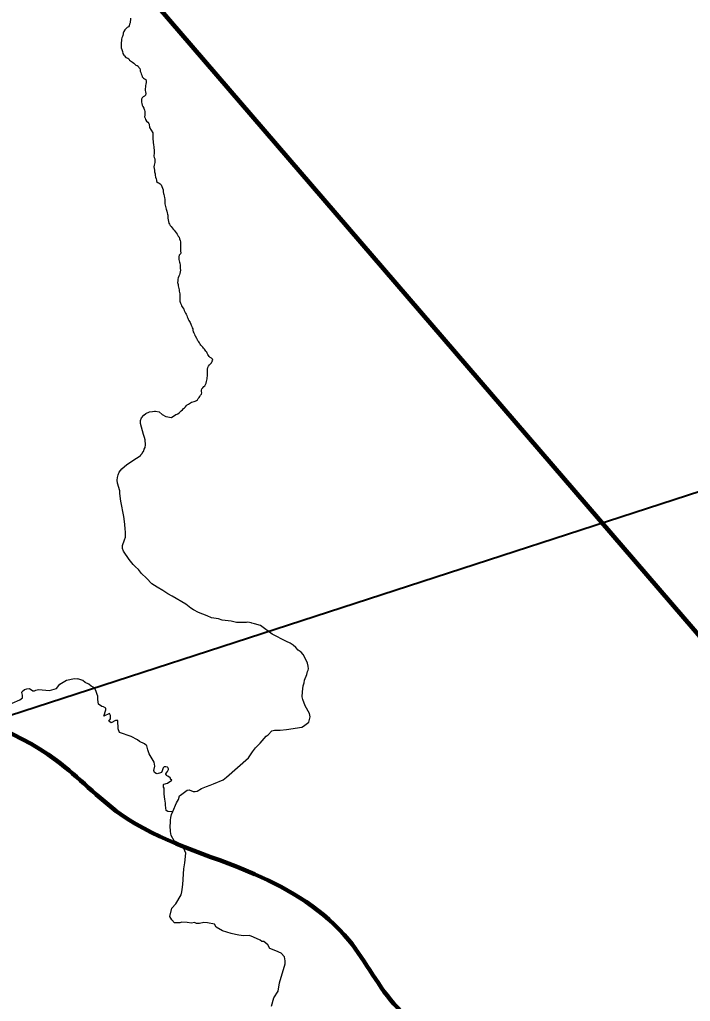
# Model space of a CAD drawing. Extents: x -1643653 to 4543381, y 1624270 to 13878484.
# Drawn here: x 650565 to 656154, y 8976936 to 8985110 of the extents above; entities that cross this region are included whole.
import ezdxf

# ---------------------------------------------------------------- set-up
doc = ezdxf.new("R2010")
doc.units = 0
doc.header["$LTSCALE"] = 200
for name, color, linetype, lineweight in [('12', 7, 'Continuous', 25), ('24', 7, 'Continuous', 25), ('26', 7, 'Continuous', 106), ('28', 7, 'Continuous', 53), ('60', 7, 'Continuous', 13), ('9', 7, 'Continuous', 90)]:
    doc.layers.add(name, color=color, linetype=linetype, lineweight=lineweight)

msp = doc.modelspace()

# ---------------------------------------------------------------- linework, layer by layer
at = {"layer": '12', "lineweight": 40}
msp.add_line((636526.5, 8974783.6), (662912, 8983353), dxfattribs=at)
at = {"layer": '24'}
for points in [[(651487.7, 8985121.6), (651487.9, 8985108.4), (651486.4, 8985094.7), (651485.1, 8985084.1), (651481.3, 8985073.1), (651478.1, 8985059.9), (651472.7, 8985049.8), (651461.3, 8985044.2), (651450.2, 8985033.6), (651442.7, 8985025.7), (651432.7, 8985010.9), (651428.1, 8984998.6), (651428.6, 8984991.5), (651424, 8984979.6), (651421, 8984969.8), (651416.9, 8984959.5), (651413.5, 8984947.4), (651412.7, 8984936.9), (651412.2, 8984916.4), (651412.2, 8984904.5), (651411.3, 8984887.6), (651410.9, 8984874.7), (651415.8, 8984862.3), (651421.1, 8984845.3), (651426.1, 8984827.7), (651433, 8984815.6), (651439.9, 8984808), (651450.7, 8984795.9), (651465.3, 8984790.5), (651474.5, 8984782.9), (651480.7, 8984774.2), (651489.5, 8984766.9), (651504.2, 8984755.6), (651515.4, 8984746.9), (651523.5, 8984738.8), (651532.2, 8984732), (651544.4, 8984729.2), (651552, 8984722.1), (651558.3, 8984713.1), (651566.2, 8984703.7), (651568.7, 8984693.3), (651569.5, 8984681.6), (651574.1, 8984669.1), (651576.8, 8984659), (651582.3, 8984648.2), (651587.1, 8984634.6), (651596.7, 8984624.1), (651605.6, 8984618.2), (651616.8, 8984610.6), (651619.5, 8984598.3), (651618.1, 8984588.3), (651616.1, 8984573.3), (651614.8, 8984561.5), (651614.1, 8984550.8), (651610.4, 8984533.2), (651610.6, 8984521.6), (651613.4, 8984508.2), (651616.6, 8984496.2), (651614.2, 8984480.8), (651604.8, 8984472.6), (651593.8, 8984466.5), (651585.5, 8984459.1)], [(651585.5, 8984459.1), (651581.5, 8984447.6), (651580.6, 8984437.6), (651580.5, 8984424.4), (651583, 8984413.5), (651587.1, 8984399.5), (651591.8, 8984387.1), (651599.6, 8984374.2), (651606.2, 8984356.2), (651608.8, 8984344.3), (651609.1, 8984329.2), (651607.6, 8984314.1), (651606.1, 8984300.6), (651611.2, 8984291), (651614.4, 8984277.8), (651622.5, 8984265.6), (651633.7, 8984255.8), (651642, 8984246.4), (651644.1, 8984239.6), (651647, 8984211.9), (651675.3, 8984169.1), (651675, 8984122.9)], [(651675, 8984122.9), (651674.9, 8984119), (651681.1, 8984066.2), (651682.7, 8984054.5), (651682.8, 8984039.2), (651684.6, 8984027.1), (651685.1, 8984016.3), (651684.9, 8984005), (651684.7, 8983993.7), (651683.8, 8983982.8), (651683, 8983972.7), (651685.8, 8983961.3), (651690.5, 8983951.4), (651691.6, 8983936.7), (651691.3, 8983919.7), (651689, 8983908.7), (651686, 8983898.1), (651683.6, 8983884), (651685.1, 8983872.1), (651688.3, 8983856.2), (651689.7, 8983842.3), (651692.8, 8983827.4), (651694.6, 8983816.1), (651696.2, 8983798.7), (651701.7, 8983785.1), (651705.9, 8983772.6), (651706.1, 8983762), (651716.8, 8983753.1), (651727.3, 8983749), (651736.5, 8983742.6), (651744.6, 8983733.6), (651750.1, 8983721.3), (651755.9, 8983706.2), (651760, 8983691.9), (651761.3, 8983677.7), (651763.1, 8983664), (651765.2, 8983653.5), (651769.6, 8983642.5), (651773.1, 8983626.6), (651775.2, 8983616.6), (651775.3, 8983606.1), (651774.8, 8983595.2), (651774.9, 8983577.9), (651776.8, 8983565.1), (651780.2, 8983553.7), (651786, 8983531.3), (651790.6, 8983515.6), (651794.2, 8983501.5), (651797.3, 8983491.8), (651798.8, 8983481.5), (651798.6, 8983467.5), (651798.6, 8983456.5), (651803.3, 8983442.4), (651804.7, 8983430.6), (651807.4, 8983416.6), (651812.4, 8983407.8), (651819.8, 8983397.1), (651828.6, 8983387.4), (651837.2, 8983376.7), (651845.5, 8983365.8), (651852.4, 8983357.2), (651861.9, 8983345), (651868.8, 8983335.4), (651878.1, 8983323.1), (651885.9, 8983308.8), (651892.9, 8983298), (651897.6, 8983285.5), (651903.3, 8983270.7), (651905.2, 8983259.3), (651905.4, 8983249), (651904.2, 8983235.5), (651904, 8983223.7), (651904.2, 8983207.1), (651904.6, 8983193.2), (651905.9, 8983181.5), (651906.8, 8983169.5), (651905.3, 8983159.1), (651895.4, 8983149.9), (651891, 8983136), (651891.2, 8983124.4), (651892.2, 8983113.8), (651894.8, 8983101.5), (651896.5, 8983091.6), (651900, 8983081.5), (651903.1, 8983067), (651902.9, 8983051.4), (651903.3, 8983038.5), (651904.4, 8983025.1), (651903.3, 8983009.9), (651899.4, 8982996.1), (651895.8, 8982984.6), (651891, 8982973.1), (651886.4, 8982960.1), (651884, 8982948.4), (651881.9, 8982935.9), (651881, 8982921.8), (651884.5, 8982905.2), (651886.5, 8982895.1), (651888.2, 8982883.3), (651892.6, 8982870.5), (651893.8, 8982859.8)], [(651893.8, 8982859.8), (651895.4, 8982848.8), (651897.2, 8982837.8), (651900.4, 8982826), (651900.5, 8982814.5), (651900.4, 8982803.4), (651900.1, 8982788.5), (651900, 8982777.2), (651899.9, 8982764.9), (651901.5, 8982757.9), (651905.5, 8982748.4), (651910, 8982739.1), (651914.8, 8982728.7), (651919.9, 8982719), (651925.5, 8982709.9), (651932, 8982699.1), (651937, 8982687.8), (651942.5, 8982677.3), (651947.3, 8982666.7), (651952.5, 8982657.6), (651957.9, 8982645.6), (651962, 8982635.7), (651965.9, 8982626.1), (651970.3, 8982615.5), (651975.2, 8982606.5), (651981.4, 8982597.5), (651986.3, 8982588.2), (651990.7, 8982575.8), (651995.3, 8982566), (652000.3, 8982555.6), (652003.6, 8982545.5), (652006.8, 8982535.4), (652008.2, 8982523.7), (652011.4, 8982512.1), (652016.1, 8982501.6), (652020.6, 8982492.2), (652024.3, 8982481.2), (652029.5, 8982475.7)], [(652090.6, 8982383), (652082.8, 8982392.1), (652075.2, 8982399.3), (652069.7, 8982408.2), (652063.7, 8982418.5), (652056.9, 8982428.1), (652050.7, 8982436.2), (652045.6, 8982445.3), (652040.7, 8982454.9), (652030.1, 8982475.1)], [(651863.5, 8981821.1), (651884, 8981829.5), (651894.1, 8981836.9), (651894.2, 8981835.8), (651902.7, 8981844.6), (651911.3, 8981853.1), (651920.6, 8981862.3), (651929.3, 8981872.3), (651937.2, 8981879.3), (651945.8, 8981887), (651952.7, 8981894.6), (651961.3, 8981902), (651970.6, 8981908.8), (651979.9, 8981915.5), (651989, 8981920.6), (651998.2, 8981924.7), (652008.4, 8981927.5), (652018.2, 8981931.3), (652028.3, 8981933.7), (652037.4, 8981939.1), (652045.8, 8981945.9), (652052.6, 8981954.9), (652059.5, 8981963.8), (652065.7, 8981973), (652070.8, 8981982.6), (652079.2, 8981991.3), (652082.5, 8982002.6), (652079.1, 8982015.2), (652079.7, 8982025.9), (652084, 8982037.6), (652090.5, 8982046), (652100.4, 8982054.4), (652107.7, 8982062.6), (652113, 8982072.4), (652118, 8982083.3), (652121.5, 8982096.1), (652124.8, 8982107.8), (652126.5, 8982120.6), (652127.9, 8982130.9), (652129.1, 8982141.4), (652129.5, 8982153.7), (652129.9, 8982164.4), (652129.5, 8982177.3), (652129.2, 8982188.8), (652130, 8982201.2), (652134, 8982214.2), (652139.6, 8982225.7), (652147.6, 8982236.6), (652156.3, 8982243.5), (652163, 8982252.8), (652167.9, 8982265.5), (652173.8, 8982274.4), (652171.3, 8982284.5), (652162.2, 8982291.1), (652152.6, 8982297.8), (652144.4, 8982305.2), (652139.1, 8982314.8), (652133.5, 8982323.4), (652128.5, 8982332.7), (652123.8, 8982341.6), (652117.7, 8982350), (652110.4, 8982358.6), (652104, 8982366.9), (652097.6, 8982374.8), (652090.6, 8982383)], [(651611.5, 8981611.7), (651606.3, 8981632.3), (651598.1, 8981656.4), (651571.2, 8981748.7), (651571.4, 8981771.4), (651581.6, 8981795.3), (651600.5, 8981817.8), (651616.2, 8981831.9), (651647.4, 8981844.8), (651671.6, 8981847.5), (651687.6, 8981851.5), (651696.2, 8981851.4), (651726.2, 8981845.1), (651752.7, 8981822.5), (651784.1, 8981806.8), (651831.2, 8981799), (651865.5, 8981822.4)], [(651529, 8980555.1), (651510.7, 8980573.5), (651478, 8980615.6), (651430.9, 8980684.6), (651421.7, 8980706.9), (651421.7, 8980731.9), (651439.4, 8980778.3), (651445.7, 8980801.8), (651446.8, 8980844.6), (651443.7, 8980866.8), (651441.5, 8980908.8), (651433, 8980973), (651423.4, 8981015.8), (651416.9, 8981058.6), (651407.4, 8981101.5), (651399.9, 8981165.7), (651398.5, 8981187.9), (651380.7, 8981251.3), (651378.6, 8981274.8), (651379.7, 8981298.4), (651385.7, 8981321), (651393.6, 8981341.1), (651417.5, 8981369.4), (651459.2, 8981406.4), (651537.3, 8981459.4), (651553.1, 8981466.4), (651572.2, 8981480.8), (651574.4, 8981486.1), (651579.2, 8981488.2), (651580.1, 8981493), (651585.1, 8981497.2), (651590.2, 8981510.5), (651595.8, 8981515.3), (651602.3, 8981532.8), (651611.5, 8981546.8), (651614.9, 8981568.9), (651611.5, 8981611.7)], [(652928.8, 8979226.7), (652975.3, 8979262.2), (652986.4, 8979305.8), (652979.2, 8979333.8), (652944.9, 8979398.1), (652925.6, 8979448.6), (652919.7, 8979471.3), (652920.5, 8979513.3), (652927, 8979563.8), (652934.5, 8979588.2), (652939.8, 8979610.9), (652958, 8979658.8), (652964.6, 8979682.2), (652969.8, 8979693.8), (652970.9, 8979706), (652970, 8979727.6), (652964.4, 8979752.9), (652953.4, 8979777.2), (652927.8, 8979824.5), (652910.2, 8979842.6), (652886.5, 8979861.1), (652865, 8979883.5), (652843.2, 8979901.2), (652818.9, 8979917.7), (652788.3, 8979933.3), (652669.1, 8979994.2), (652570.7, 8980065.4), (652522.9, 8980079.6), (652500.8, 8980084.8), (652494.1, 8980089.3), (652479.5, 8980092), (652467.7, 8980092.8), (652454.7, 8980091.5), (652372.5, 8980089.9), (652326.2, 8980102.5), (652253.2, 8980110.7), (652221.7, 8980122.5), (652162.8, 8980130.3), (652127.5, 8980146.1), (652056, 8980174.2), (652014.6, 8980197.5), (651991.5, 8980211), (651949.3, 8980242.6), (651836.8, 8980311.1), (651800.2, 8980330.1), (651758.3, 8980358.2), (651709.6, 8980384.8), (651667.6, 8980413.8), (651620.8, 8980460.4), (651581.5, 8980499.7), (651556.2, 8980533.3), (651529, 8980555.1)], [(650502.8, 8979418.9), (650567, 8979447.9), (650587.9, 8979463.8), (650588.8, 8979484.8), (650584, 8979507.4), (650584.2, 8979511.4), (650586.6, 8979517.3), (650605.6, 8979533.1), (650625.3, 8979538), (650647.9, 8979540.9), (650674.6, 8979522.7), (650688.9, 8979522.5), (650698.9, 8979527.6), (650721.5, 8979534.2), (650814.7, 8979525.4), (650871.7, 8979541.1), (650899.2, 8979576.5), (650954.1, 8979611.8), (651020.9, 8979623.6), (651050.4, 8979621.7)], [(651216, 8979477.9), (651209.6, 8979492.1), (651201.6, 8979515.6), (651189.8, 8979547), (651161.6, 8979561.9), (651141.1, 8979576.4), (651111.2, 8979590.2), (651091.6, 8979607.9), (651050.4, 8979621.7)], [(651832, 8978515.5), (651800.5, 8978517.4), (651784.8, 8978525.3), (651778.9, 8978570.5), (651780.9, 8978586.2), (651775, 8978619.6), (651769.1, 8978660.5), (651769.2, 8978709.4), (651768.2, 8978712.6), (651762.9, 8978719.3), (651763.1, 8978743.2), (651766.1, 8978745), (651796, 8978751.6), (651833.7, 8978778.6), (651822, 8978785.9), (651822.6, 8978792.5), (651821.7, 8978794.5), (651805.3, 8978808), (651797.9, 8978810.3), (651790.5, 8978815.9), (651784.3, 8978827.6), (651784.3, 8978831), (651787.3, 8978838.4), (651798.2, 8978849.5), (651805.2, 8978867), (651805, 8978871), (651800.1, 8978883.1), (651797.1, 8978885.4), (651782.4, 8978889.8), (651768.6, 8978887.9), (651760.8, 8978880.6), (651754.9, 8978864.1), (651753.3, 8978854.7), (651745.8, 8978842.4), (651737.3, 8978838.7), (651711.2, 8978831.5), (651702.6, 8978833.8), (651689.6, 8978842.1), (651682.2, 8978859.1), (651690.1, 8978893.2), (651686.8, 8978927.4), (651643.5, 8978996), (651632.7, 8979030.2), (651623.8, 8979063.6), (651606.1, 8979081.3), (651564.9, 8979101), (651547.2, 8979114.7), (651494.2, 8979142.2), (651398, 8979175.6), (651386.2, 8979205.1), (651382.2, 8979273.9), (651364.6, 8979275.8), (651327.2, 8979254.2), (651307.6, 8979268), (651321.9, 8979287.3), (651323.3, 8979315.1), (651313.5, 8979332.8), (651266.4, 8979311.2), (651284.1, 8979364.3), (651282.1, 8979378), (651264.4, 8979387.8), (651248.7, 8979391.8), (651221.2, 8979409.5), (651215.3, 8979448.7), (651216, 8979477.9)], [(651888.2, 8978618.1), (651895.6, 8978646.6), (651917.7, 8978660.9), (651962, 8978693.5), (651977.6, 8978696.1), (652010.1, 8978684.3), (652027, 8978683), (652045.2, 8978687), (652080.5, 8978707.4), (652120.7, 8978724.7), (652153.8, 8978736.6), (652178.9, 8978748.3), (652259.8, 8978779.4), (652287.2, 8978804.1), (652471.9, 8978964.2), (652505.7, 8979014.9), (652530.4, 8979046.2), (652569.5, 8979086.5), (652618.3, 8979143.4), (652635, 8979155.7), (652667.2, 8979190), (652687.7, 8979195.3), (652734.7, 8979193.2), (652789.3, 8979198.5), (652915.2, 8979219), (652928.8, 8979226.7)], [(652771.6, 8977307.6), (652743.6, 8977336.7), (652700, 8977355.6), (652648.8, 8977376.5), (652631.7, 8977406.9), (652599.1, 8977434.4), (652582.3, 8977435.4), (652567.8, 8977444.9), (652514, 8977471.5), (652479.8, 8977484.8), (652430.5, 8977481), (652391.1, 8977486.8), (652363.3, 8977492), (652326.1, 8977499.9), (652255.9, 8977522.7), (652202.8, 8977555), (652189.5, 8977577.8), (652130.7, 8977591.1), (652098.4, 8977593), (652062.3, 8977583.5), (652039.6, 8977583.5), (652020.6, 8977593), (651997.8, 8977587.3), (651961.8, 8977593), (651916.2, 8977594.9), (651899.2, 8977589.2), (651855.5, 8977591.1), (651834.4, 8977616.2), (651817.7, 8977643.9), (651832.7, 8977712.6), (651866.9, 8977748.7), (651911.5, 8977823.3), (651916.2, 8977847.4), (651920, 8977866.4), (651923.8, 8977910.1), (651933.3, 8978039.2), (651940.9, 8978090.4), (651948.5, 8978170.2), (651923.8, 8978229), (651901.1, 8978248), (651851.2, 8978272.3), (651826.5, 8978315.8), (651820.6, 8978351), (651819.5, 8978396.3), (651821.5, 8978421.6), (651821.6, 8978445.1), (651824.7, 8978467.8), (651830.6, 8978493), (651842.2, 8978516.6), (651872.3, 8978589.2), (651888.2, 8978618.1)], [(652778.6, 8977249), (652777.9, 8977274.4), (652771.6, 8977307.6)], [(652664.9, 8976895.8), (652682.2, 8976964.3), (652718.6, 8977021.2), (652730, 8977089.5), (652778.6, 8977249)]]:
    msp.add_lwpolyline(points, dxfattribs=at)
at = {"layer": '26'}
msp.add_spline([(593042.9, 8976356.4), (593459.4, 8976419.7), (594161.8, 8976760.1), (594545.8, 8977114.6), (594814.3, 8977291.5), (596052.8, 8977846), (596780.5, 8978160.9), (597647.4, 8978322.7), (598691.5, 8978280.2), (599825, 8978301), (600207.2, 8978324.8), (600219.9, 8978324.8), (601225.9, 8978295.2), (602040.5, 8978228.3), (602729, 8978352.6), (603275.7, 8978615.7), (603826.1, 8978691.5), (605382.2, 8979104.7), (606925.6, 8979530.7), (607614.7, 8979782.2), (608494.2, 8979905.8), (609628.7, 8980104.6), (610966.5, 8980200.8), (612239.3, 8980081.1), (613131.4, 8980179.2), (614149.6, 8980073.3), (614581.8, 8979931.6), (616361, 8979275.7), (617566.6, 8978533.2), (618237.8, 8977881.9), (618833.2, 8977319.9), (619759.6, 8976743.8), (620623, 8976295.2), (621512.5, 8975960.9), (621945, 8975870.1), (622544.2, 8975982.1), (622735.8, 8976070.3), (623374, 8976322), (623974.5, 8976675.6), (624627.1, 8977219.8), (625050.7, 8977803), (625410.5, 8978361.1), (625972.2, 8978587.6), (626239.9, 8978637.4), (628239.2, 8978616.5), (629272.1, 8978853.8), (630051.8, 8979346.6), (630703.5, 8979738.1), (631164.1, 8980105), (631534.8, 8980357.8), (632185.7, 8980596.8), (632989, 8980758.8), (633690, 8980870.4), (634328.2, 8981109.3), (634980.1, 8981526.3), (636460.7, 8982117.9), (637495.4, 8982660.5), (638159.4, 8982975.7), (638593.8, 8983228.2), (639449.6, 8983669.8), (641371.6, 8983483.9), (642032.9, 8983315.8), (642528.8, 8983186.6), (643277.3, 8982687.6), (644168, 8982544), (644675.9, 8982274.9), (645321.7, 8981636.4), (645853, 8981011.1), (646805.1, 8980473.1), (647606.1, 8980240.8), (648482.7, 8979868.5), (649626.6, 8979469.5), (650871.6, 8978943), (651404, 8978495.7), (652521.8, 8977995.2), (653308.2, 8977445.1), (653712.6, 8976883.9), (654308.9, 8976487.2), (655070.4, 8976039), (655983.7, 8975399.4)], degree=3, dxfattribs=at)
at = {"layer": '28'}
msp.add_spline([(655983.7, 8975399.4), (655070.4, 8976039), (654308.9, 8976487.2), (653712.6, 8976883.9), (653308.2, 8977445.1), (652521.8, 8977995.2), (651404, 8978495.7), (650871.6, 8978943), (649626.6, 8979469.5), (648482.7, 8979868.5), (647606.1, 8980240.8), (646805.1, 8980473.1), (645853, 8981011.1), (645321.7, 8981636.4), (644675.9, 8982274.9), (644540.6, 8982372.7)], degree=3, dxfattribs=at)
at = {"layer": '60', "lineweight": 25}
msp.add_spline([(814781, 9009175.5), (814787.2, 9009173.4), (814796.9, 9009173.4), (814799.4, 9009172.4), (814805.1, 9009174.5), (814805.6, 9009176.5), (814811.7, 9009179.5), (814811.7, 9009179.5), (814801.5, 9009181), (814790.7, 9009181.5), (814784.1, 9009183.1), (814777.4, 9009185.1), (814778.4, 9009175.5)], degree=3, dxfattribs=at)
at = {"layer": '9'}
msp.add_line((647160.3, 8990514), (659714.4, 8975927.2), dxfattribs=at)

doc.saveas('drawing.dxf')
